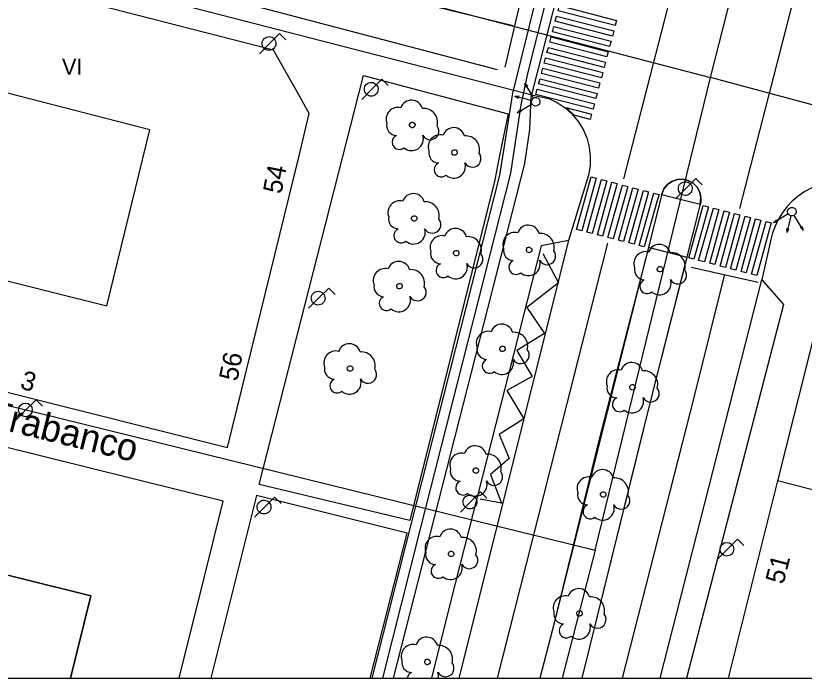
# Model space of a CAD drawing. Extents: x 282771 to 285132, y 4823109 to 4825496.
# Drawn here: x 284864.9 to 284937.9, y 4823109 to 4823170.4 of the extents above; entities that cross this region are included whole.
import ezdxf

# ---------------------------------------------------------------- set-up
doc = ezdxf.new("R2010")
doc.units = 0
for name, color, linetype in [('ACERA-BORDILLO', 7, 'Continuous'), ('ARBOL', 7, 'Continuous'), ('BORDILLO', 7, 'Continuous'), ('CALLE-EJE', 7, 'Continuous'), ('CALLE-TEXTO', 7, 'Continuous'), ('CARGA_DESCARGA', 7, 'Continuous'), ('CARRIL-BICI-AREA', 7, 'Continuous'), ('CARRIL-BICI-EJE', 7, 'Continuous'), ('Default', 7, 'Continuous'), ('EDIFICIO', 7, 'Continuous'), ('FAROLA', 7, 'Continuous'), ('INTERIOR-EDIFICIO', 7, 'Continuous'), ('MEDIANERA', 7, 'Continuous'), ('NUM-PORTAL', 7, 'Continuous'), ('PASO-PEATONES', 7, 'Continuous'), ('SEMAFORO', 7, 'Continuous'), ('SENAL-VIARIA', 7, 'Continuous'), ('TXT-ALTURA-EDIFICIO', 7, 'Continuous'), ('ZONA-VERDE', 7, 'Continuous')]:
    doc.layers.add(name, color=color, linetype=linetype)

msp = doc.modelspace()

# ---------------------------------------------------------------- linework, layer by layer
at = {"layer": 'ACERA-BORDILLO'}
for points in [[(284836.23, 4823182.742), (284912.909, 4823162.971), (284914.23, 4823162.719), (284915.01, 4823162.339), (284915.74, 4823161.849), (284916.38, 4823161.269), (284916.94, 4823160.589), (284917.39, 4823159.849), (284917.74, 4823159.049), (284917.96, 4823158.199), (284918.06, 4823157.339), (284918.04, 4823156.469), (284917.9, 4823155.609), (284916.05, 4823149.548), (284913.52, 4823149.058), (284905.12, 4823116.078), (284903.343, 4823109)], [(284994.936, 4823141.138), (284943.322, 4823154.915), (284942.696, 4823155.043), (284942.039, 4823155.115), (284941.358, 4823155.123), (284940.661, 4823155.064), (284939.959, 4823154.931), (284939.263, 4823154.724), (284938.586, 4823154.442), (284937.938, 4823154.088), (284937.33, 4823153.669), (284936.774, 4823153.191), (284936.275, 4823152.663), (284935.841, 4823152.096), (284935.474, 4823151.5), (284935.175, 4823150.888), (284934.943, 4823150.269), (284934.776, 4823149.653), (284933.94, 4823145.909)], [(284933.94, 4823145.909), (284935.97, 4823143.619), (284926.971, 4823109)]]:
    msp.add_lwpolyline(points, dxfattribs=at)
at = {"layer": 'ARBOL'}
for centre, major_axis, start_param, end_param in [((284901.51, 4823161.512), (0.6, 0.847), 5.601717, 8.145396), ((284900.25, 4823160.782), (0.634, 0.895), 0.362056, 2.545886), ((284902.64, 4823160.512), (0.736, 1.038), 5.06748, 7.00072), ((284900.14, 4823160.211), (-0.541, -0.763), 5.129722, 6.866908), ((284903.25, 4823159.682), (-0.461, -0.65), 5.834198, 9.150822), ((284905.411, 4823158.967), (0.6, 0.847), 5.601717, 8.145396), ((284900.38, 4823158.661), (-0.388, -0.548), 4.172195, 7.588429), ((284901.52, 4823158.961), (-0.627, -0.886), 6.183124, 8.783202), ((284904.151, 4823158.237), (0.634, 0.895), 0.362056, 2.545886), ((284906.541, 4823157.967), (0.736, 1.038), 5.06748, 7.00072), ((284904.041, 4823157.667), (-0.541, -0.763), 5.129722, 6.866908), ((284907.151, 4823157.137), (-0.461, -0.65), 5.834198, 9.150822), ((284904.281, 4823156.117), (-0.388, -0.548), 4.172195, 7.588429), ((284905.421, 4823156.417), (-0.627, -0.886), 6.183124, 8.783202), ((284901.679, 4823152.86), (0.601, 0.847), 5.602058, 8.145737), ((284900.419, 4823152.13), (0.634, 0.895), 0.362397, 2.546228), ((284902.809, 4823151.86), (0.736, 1.038), 5.067821, 7.001061), ((284900.309, 4823151.56), (-0.541, -0.763), 5.130064, 6.867249), ((284903.419, 4823151.03), (-0.461, -0.65), 5.834539, 9.151164), ((284912.324, 4823149.934), (0.6, 0.847), 5.601893, 8.145572), ((284900.549, 4823150.01), (-0.389, -0.548), 4.172537, 7.58877), ((284901.689, 4823150.31), (-0.628, -0.886), 6.183466, 8.783544), ((284904.321, 4823148.907), (0.634, 0.895), 0.362421, 2.546252), ((284905.581, 4823149.637), (0.601, 0.847), 5.602082, 8.145761), ((284911.064, 4823149.204), (0.634, 0.895), 0.362232, 2.546063), ((284913.454, 4823148.934), (0.736, 1.038), 5.067656, 7.000896), ((284906.711, 4823148.637), (0.736, 1.038), 5.067845, 7.001085), ((284904.211, 4823148.337), (-0.541, -0.763), 5.130088, 6.867273), ((284910.954, 4823148.634), (-0.541, -0.763), 5.129899, 6.867084), ((284914.064, 4823148.104), (-0.461, -0.65), 5.834374, 9.150998), ((284923.193, 4823147.423), (0.634, 0.895), 0.361982, 2.545813), ((284924.453, 4823148.153), (0.6, 0.847), 5.601644, 8.145323), ((284907.321, 4823147.807), (-0.461, -0.65), 5.834563, 9.151188), ((284925.583, 4823147.153), (0.735, 1.038), 5.067406, 7.000647), ((284900.322, 4823146.583), (0.601, 0.847), 5.602339, 8.146018), ((284904.451, 4823146.787), (-0.389, -0.548), 4.172561, 7.588794), ((284905.591, 4823147.087), (-0.628, -0.886), 6.18349, 8.783568), ((284911.194, 4823147.084), (-0.389, -0.548), 4.172371, 7.588605), ((284912.334, 4823147.384), (-0.628, -0.886), 6.183301, 8.783378), ((284899.062, 4823145.853), (0.635, 0.895), 0.362678, 2.546508), ((284901.452, 4823145.583), (0.736, 1.038), 5.068102, 7.001342), ((284923.083, 4823146.853), (-0.541, -0.763), 5.129649, 6.866834), ((284926.193, 4823146.323), (-0.461, -0.65), 5.834125, 9.150749), ((284923.323, 4823145.303), (-0.388, -0.548), 4.172122, 7.588356), ((284924.463, 4823145.603), (-0.627, -0.886), 6.183051, 8.783129), ((284898.952, 4823145.283), (-0.541, -0.763), 5.130344, 6.86753), ((284902.062, 4823144.753), (-0.461, -0.65), 5.83482, 9.151444), ((284899.192, 4823143.733), (-0.389, -0.548), 4.172817, 7.589051), ((284900.332, 4823144.033), (-0.628, -0.885), 6.183746, 8.783824), ((284909.864, 4823140.773), (0.601, 0.847), 5.602321, 8.145999), ((284908.604, 4823140.043), (0.635, 0.895), 0.362659, 2.54649), ((284910.994, 4823139.773), (0.736, 1.038), 5.068083, 7.001324), ((284895.742, 4823138.95), (0.601, 0.847), 5.602766, 8.146445), ((284894.482, 4823138.22), (0.635, 0.894), 0.363105, 2.546935), ((284896.872, 4823137.95), (0.737, 1.038), 5.068529, 7.001769), ((284908.494, 4823139.473), (-0.541, -0.763), 5.130326, 6.867511), ((284911.604, 4823138.943), (-0.461, -0.65), 5.834802, 9.151426), ((284908.734, 4823137.923), (-0.389, -0.548), 4.172799, 7.589033), ((284909.874, 4823138.223), (-0.628, -0.885), 6.183728, 8.783806), ((284894.372, 4823137.65), (-0.541, -0.763), 5.130771, 6.867957), ((284897.482, 4823137.12), (-0.461, -0.65), 5.835247, 9.151871), ((284920.648, 4823136.481), (0.634, 0.895), 0.362483, 2.546313), ((284921.908, 4823137.211), (0.601, 0.847), 5.602144, 8.145823), ((284923.038, 4823136.211), (0.736, 1.038), 5.067907, 7.001147), ((284894.612, 4823136.1), (-0.389, -0.548), 4.173244, 7.589478), ((284895.752, 4823136.4), (-0.628, -0.885), 6.184174, 8.784251), ((284920.538, 4823135.911), (-0.541, -0.763), 5.130149, 6.867335), ((284923.648, 4823135.381), (-0.461, -0.65), 5.834625, 9.151249), ((284920.778, 4823134.361), (-0.389, -0.548), 4.172622, 7.588856), ((284921.918, 4823134.661), (-0.628, -0.886), 6.183552, 8.783629), ((284907.404, 4823129.492), (0.601, 0.847), 5.602833, 8.146511), ((284906.144, 4823128.762), (0.635, 0.894), 0.363171, 2.547002), ((284908.534, 4823128.493), (0.737, 1.038), 5.068595, 7.001836), ((284906.034, 4823128.192), (-0.542, -0.763), 5.130838, 6.868023), ((284909.144, 4823127.662), (-0.461, -0.65), 5.835314, 9.151938), ((284919.194, 4823127.287), (0.601, 0.847), 5.60261, 8.146288), ((284917.934, 4823126.557), (0.635, 0.894), 0.362948, 2.546779), ((284920.324, 4823126.287), (0.736, 1.038), 5.068372, 7.001613), ((284906.274, 4823126.642), (-0.389, -0.548), 4.173311, 7.589545), ((284907.414, 4823126.942), (-0.628, -0.885), 6.18424, 8.784318), ((284917.824, 4823125.987), (-0.541, -0.763), 5.130615, 6.8678), ((284920.934, 4823125.457), (-0.461, -0.65), 5.835091, 9.151715), ((284918.064, 4823124.437), (-0.389, -0.548), 4.173088, 7.589322), ((284919.204, 4823124.737), (-0.628, -0.885), 6.184017, 8.784095), ((284905.114, 4823121.774), (0.602, 0.847), 5.6032, 8.146879), ((284903.854, 4823121.044), (0.635, 0.894), 0.363538, 2.547369), ((284906.244, 4823120.774), (0.737, 1.037), 5.068962, 7.002203), ((284903.744, 4823120.474), (-0.542, -0.762), 5.131205, 6.86839), ((284906.854, 4823119.944), (-0.462, -0.65), 5.835681, 9.152305), ((284903.984, 4823118.924), (-0.389, -0.548), 4.173678, 7.589912), ((284905.124, 4823119.224), (-0.629, -0.885), 6.184607, 8.784685), ((284916.988, 4823116.261), (0.601, 0.847), 5.603107, 8.146786), ((284915.728, 4823115.531), (0.635, 0.894), 0.363445, 2.547276), ((284918.118, 4823115.261), (0.737, 1.037), 5.068869, 7.00211), ((284915.618, 4823114.961), (-0.542, -0.763), 5.131112, 6.868297), ((284918.728, 4823114.431), (-0.461, -0.65), 5.835588, 9.152212), ((284915.858, 4823113.411), (-0.389, -0.548), 4.173585, 7.589819), ((284916.998, 4823113.711), (-0.629, -0.885), 6.184514, 8.784592), ((284902.909, 4823111.765), (0.602, 0.846), 5.603659, 8.147338), ((284901.649, 4823111.035), (0.636, 0.894), 0.363998, 2.547829), ((284904.039, 4823110.765), (0.738, 1.037), 5.069422, 7.002662), ((284901.539, 4823110.465), (-0.542, -0.762), 5.131665, 6.86885), ((284904.649, 4823109.935), (-0.462, -0.649), 5.83614, 9.152764), ((284901.779, 4823108.915), (-0.389, -0.548), 4.174138, 5.204241), ((284902.919, 4823109.215), (-0.629, -0.885), 1.989388, 2.501959)]:
    msp.add_ellipse(centre, major_axis=major_axis, ratio=0.999979, start_param=start_param, end_param=end_param, dxfattribs=at)
for centre, major_axis in [((284901.58, 4823160.252), (0.147, 0.208)), ((284905.481, 4823157.707), (0.147, 0.208)), ((284901.749, 4823151.6), (0.147, 0.208)), ((284905.651, 4823148.377), (0.147, 0.208)), ((284912.394, 4823148.674), (0.147, 0.208)), ((284924.523, 4823146.893), (0.147, 0.208)), ((284900.392, 4823145.323), (0.147, 0.208)), ((284909.934, 4823139.513), (0.147, 0.208)), ((284895.812, 4823137.69), (0.147, 0.208)), ((284921.978, 4823135.951), (0.147, 0.208)), ((284907.474, 4823128.232), (0.147, 0.208)), ((284919.264, 4823126.027), (0.147, 0.208)), ((284905.184, 4823120.514), (0.147, 0.208)), ((284917.058, 4823115.001), (0.147, 0.208)), ((284902.979, 4823110.505), (0.148, 0.207))]:
    msp.add_ellipse(centre, major_axis=major_axis, ratio=0.999979, dxfattribs=at)
at = {"layer": 'BORDILLO'}
for points in [[(284928.251, 4823152.872), (284928.31, 4823153.539), (284928.2, 4823154.039), (284927.95, 4823154.499), (284927.59, 4823154.859), (284927.14, 4823155.109), (284926.63, 4823155.229), (284926.12, 4823155.199), (284925.63, 4823155.029), (284925.21, 4823154.729), (284924.88, 4823154.329), (284924.69, 4823153.859), (284914.52, 4823113.398), (284913.394, 4823109)], [(284917.3, 4823109), (284923.74, 4823134.988), (284927.53, 4823149.989), (284928.29, 4823153.029)]]:
    msp.add_lwpolyline(points, dxfattribs=at)
at = {"layer": 'CALLE-EJE'}
for points in [[(284929.182, 4823164.655), (284961.257, 4823290.549)], [(284825.756, 4823191.597), (284929.182, 4823164.655)], [(284918.511, 4823120.861), (284929.182, 4823164.655)], [(285009.84, 4823142.989), (284929.182, 4823164.655)], [(284815.06, 4823146.357), (284918.511, 4823120.861)], [(284918.511, 4823120.861), (284915.463, 4823109)]]:
    msp.add_lwpolyline(points, dxfattribs=at)
at = {"layer": 'CARGA_DESCARGA'}
msp.add_lwpolyline([(284913.653, 4823148.337), (284915.122, 4823145.616), (284912.184, 4823143.33), (284913.816, 4823140.935), (284911.26, 4823139.357), (284912.674, 4823136.963), (284910.335, 4823135.657), (284911.912, 4823133.044), (284909.628, 4823131.575), (284910.553, 4823129.344), (284908.812, 4823127.874), (284909.845, 4823125.208), (284907.854, 4823125.604)], dxfattribs=at)
at = {"layer": 'CARRIL-BICI-AREA'}
msp.add_line((284897.844, 4823109), (284899.841, 4823109), dxfattribs=at)
for points in [[(284913.913, 4823175.584), (284910.844, 4823163.208), (284910.083, 4823158.28), (284909.653, 4823155.601), (284897.844, 4823109)], [(284899.841, 4823109), (284912.001, 4823156.692), (284912.464, 4823159.834), (284912.597, 4823162.844), (284915.733, 4823175.121)]]:
    msp.add_lwpolyline(points, dxfattribs=at)
at = {"layer": 'CARRIL-BICI-EJE'}
msp.add_lwpolyline([(284898.848, 4823109), (284902.299, 4823122.713), (284910.695, 4823155.804), (284911.652, 4823162.11), (284912.286, 4823165.012), (284913.978, 4823171.751), (284916.933, 4823184.356), (284919.259, 4823190.551), (284921.283, 4823198.167), (284929.304, 4823229.658), (284936.148, 4823257.392), (284939.937, 4823272.684), (284940.903, 4823278.849), (284941.991, 4823284.078), (284942.621, 4823286.015)], dxfattribs=at)
at = {"layer": 'Default'}
msp.add_lwpolyline([(282771.5, 4823109), (285130.1, 4823109), (285130.1, 4825495.5)], dxfattribs=at)
at = {"layer": 'EDIFICIO'}
for points in [[(284891.07, 4823163.038), (284888.74, 4823167.178), (284856.03, 4823175.598), (284835.95, 4823180.808), (284832.36, 4823178.828), (284824.08, 4823145.538), (284884.47, 4823130.378), (284891.07, 4823157.278), (284892.04, 4823161.328), (284891.07, 4823163.038)], [(284997.04, 4823138.719), (284960.56, 4823148.169), (284944.98, 4823152.209), (284941.17, 4823150.299), (284935.41, 4823127.278), (284930.847, 4823109)], [(284869.91, 4823109), (284871.812, 4823116.647), (284839.642, 4823124.647), (284838.921, 4823121.737), (284835.181, 4823122.667), (284835.902, 4823125.577), (284820.041, 4823129.527), (284814.937, 4823109)]]:
    msp.add_lwpolyline(points, dxfattribs=at)
at = {"layer": 'FAROLA'}
for p, q in [((284889.29, 4823168.728), (284888.35, 4823167.798)), ((284889.88, 4823168.138), (284889.29, 4823168.728)), ((284888.35, 4823167.798), (284887.42, 4823166.858)), ((284898.76, 4823164.488), (284897.82, 4823163.558)), ((284899.35, 4823163.898), (284898.76, 4823164.488)), ((284897.82, 4823163.558), (284896.89, 4823162.618)), ((284927.84, 4823155.289), (284926.9, 4823154.359)), ((284928.43, 4823154.699), (284927.84, 4823155.289)), ((284926.9, 4823154.359), (284925.97, 4823153.419)), ((284893.84, 4823145.138), (284892.9, 4823144.208)), ((284894.43, 4823144.548), (284893.84, 4823145.138)), ((284892.9, 4823144.208), (284891.97, 4823143.268)), ((284866.731, 4823134.789), (284865.791, 4823133.859)), ((284867.321, 4823134.199), (284866.731, 4823134.789)), ((284865.791, 4823133.859), (284864.861, 4823132.919)), ((284907.9, 4823126.258), (284906.96, 4823125.328)), ((284908.49, 4823125.668), (284907.9, 4823126.258)), ((284888.83, 4823125.788), (284887.89, 4823124.858)), ((284889.42, 4823125.198), (284888.83, 4823125.788)), ((284906.96, 4823125.328), (284906.03, 4823124.388)), ((284887.89, 4823124.858), (284886.96, 4823123.918)), ((284931.695, 4823121.875), (284930.755, 4823120.945)), ((284932.285, 4823121.285), (284931.695, 4823121.875)), ((284930.755, 4823120.945), (284929.825, 4823120.005))]:
    msp.add_line(p, q, dxfattribs=at)
for centre in [(284865.751, 4823133.859), (284930.715, 4823120.945)]:
    msp.add_circle(centre, 0.638, dxfattribs=at)
for centre, major_axis in [((284888.31, 4823167.798), (0.369, 0.52)), ((284897.78, 4823163.558), (0.368, 0.52)), ((284926.86, 4823154.359), (0.368, 0.52)), ((284892.86, 4823144.208), (0.369, 0.52)), ((284906.92, 4823125.328), (0.369, 0.52)), ((284887.85, 4823124.858), (0.369, 0.52))]:
    msp.add_ellipse(centre, major_axis=major_axis, ratio=0.999979, dxfattribs=at)
at = {"layer": 'INTERIOR-EDIFICIO'}
msp.add_lwpolyline([(284836.93, 4823152.622), (284873.274, 4823143.499), (284877.274, 4823159.804), (284849.907, 4823166.848), (284847.53, 4823167.918), (284839.25, 4823170.018), (284835.64, 4823154.888), (284836.93, 4823152.622)], dxfattribs=at)
at = {"layer": 'MEDIANERA'}
msp.add_line((284943.24, 4823125.289), (284935.41, 4823127.278), dxfattribs=at)
at = {"layer": 'PASO-PEATONES'}
for points in [[(284915.077, 4823170.824), (284915.205, 4823171.307), (284920.499, 4823169.943), (284920.371, 4823169.459)], [(284914.82, 4823169.857), (284914.948, 4823170.34), (284920.242, 4823168.976), (284920.114, 4823168.493)], [(284914.563, 4823168.891), (284914.692, 4823169.374), (284919.985, 4823168.009), (284919.857, 4823167.526)], [(284914.307, 4823167.924), (284914.435, 4823168.407), (284919.729, 4823167.043), (284919.604, 4823166.575), (284918.182, 4823166.925)], [(284914.05, 4823166.957), (284914.178, 4823167.441), (284919.472, 4823166.076), (284919.344, 4823165.593)], [(284913.793, 4823165.991), (284913.922, 4823166.474), (284919.215, 4823165.11), (284919.087, 4823164.627)], [(284913.536, 4823165.024), (284913.665, 4823165.508), (284918.958, 4823164.143), (284918.83, 4823163.66)], [(284913.28, 4823164.058), (284913.408, 4823164.541), (284918.702, 4823163.177), (284918.573, 4823162.694)], [(284913.023, 4823163.091), (284913.151, 4823163.575), (284918.445, 4823162.21), (284918.317, 4823161.727)], [(284915.791, 4823161.88), (284918.188, 4823161.244), (284918.06, 4823160.761), (284916.557, 4823161.149), (284916.151, 4823161.578)], [(284916.787, 4823150.564), (284918.133, 4823155.437), (284918.618, 4823155.313), (284917.271, 4823150.44)], [(284917.756, 4823150.316), (284919.102, 4823155.189), (284919.587, 4823155.065), (284918.24, 4823150.192)], [(284918.725, 4823150.068), (284920.071, 4823154.941), (284920.556, 4823154.817), (284919.209, 4823149.944)], [(284919.694, 4823149.82), (284921.04, 4823154.693), (284921.525, 4823154.569), (284920.178, 4823149.696)], [(284920.663, 4823149.572), (284922.009, 4823154.445), (284922.494, 4823154.321), (284921.147, 4823149.448)], [(284921.631, 4823149.324), (284922.978, 4823154.197), (284923.463, 4823154.073), (284922.116, 4823149.2)], [(284922.6, 4823149.076), (284923.947, 4823153.949), (284924.431, 4823153.825), (284924.377, 4823153.627), (284924.296, 4823153.335), (284923.056, 4823148.96)], [(284927.181, 4823147.933), (284928.241, 4823151.769), (284928.527, 4823152.806), (284929.012, 4823152.682), (284928.155, 4823149.581), (284927.665, 4823147.809)], [(284928.081, 4823147.703), (284929.485, 4823152.561), (284929.981, 4823152.434), (284928.634, 4823147.561)], [(284929.119, 4823147.437), (284930.465, 4823152.31), (284930.95, 4823152.186), (284929.603, 4823147.313)], [(284930.088, 4823147.189), (284931.434, 4823152.062), (284931.919, 4823151.938), (284930.572, 4823147.065)], [(284931.057, 4823146.941), (284932.403, 4823151.814), (284932.888, 4823151.69), (284931.541, 4823146.817)], [(284932.026, 4823146.693), (284933.372, 4823151.566), (284933.857, 4823151.442), (284932.51, 4823146.569)], [(284932.995, 4823146.445), (284934.341, 4823151.318), (284934.826, 4823151.194), (284933.478, 4823146.322)]]:
    msp.add_lwpolyline(points, close=True, dxfattribs=at)
at = {"layer": 'SEMAFORO'}
for p, q in [((284912.604, 4823163.095), (284911.995, 4823164.129)), ((284912.102, 4823163.75), (284911.995, 4823164.129)), ((284912.274, 4823163.852), (284911.995, 4823164.129)), ((284911.478, 4823162.919), (284911.08, 4823162.905)), ((284912.243, 4823162.604), (284911.08, 4823162.905)), ((284911.421, 4823162.699), (284911.08, 4823162.905)), ((284912.627, 4823162.505), (284912.243, 4823162.604)), ((284912.807, 4823162.75), (284912.604, 4823163.095)), ((284911.287, 4823161.39), (284912.321, 4823161.999)), ((284911.287, 4823161.39), (284911.564, 4823161.669)), ((284912.321, 4823161.999), (284912.665, 4823162.202)), ((284911.665, 4823161.497), (284911.287, 4823161.39)), ((284936.048, 4823151.801), (284935.025, 4823151.174)), ((284935.297, 4823151.458), (284935.025, 4823151.174)), ((284936.389, 4823152.01), (284936.048, 4823151.801)), ((284936.545, 4823151.449), (284936.264, 4823150.28)), ((284936.638, 4823151.834), (284936.545, 4823151.449)), ((284937.148, 4823151.537), (284936.939, 4823151.878)), ((284937.775, 4823150.513), (284937.148, 4823151.537)), ((284935.401, 4823151.287), (284935.025, 4823151.174)), ((284937.775, 4823150.513), (284937.491, 4823150.785)), ((284937.662, 4823150.89), (284937.775, 4823150.513)), ((284936.244, 4823150.678), (284936.264, 4823150.28)), ((284936.464, 4823150.625), (284936.264, 4823150.28))]:
    msp.add_line(p, q, dxfattribs=at)
for centre, major_axis in [((284913.01, 4823162.405), (-0.337, 0.215)), ((284936.73, 4823152.219), (-0.231, -0.327))]:
    msp.add_ellipse(centre, major_axis=major_axis, ratio=0.999979, dxfattribs=at)
at = {"layer": 'SENAL-VIARIA'}
for p, q in [((284837.795, 4823184.279), (284909.437, 4823165.379)), ((284921.173, 4823155.265), (284926.449, 4823175.782)), ((284912.013, 4823173.61), (284910.163, 4823165.61)), ((284931.906, 4823152.505), (284937.182, 4823173.022)), ((284927.405, 4823147.066), (284933.622, 4823145.698)), ((284924.524, 4823109), (284933.94, 4823145.909))]:
    msp.add_line(p, q, dxfattribs=at)
for points in [[(284837.709, 4823188.576), (284844.454, 4823186.834), (284900.154, 4823172.14), (284910.925, 4823169.474)], [(284916.05, 4823149.548), (284905.875, 4823109)], [(284909.468, 4823109), (284919.697, 4823149.305)], [(284930.451, 4823146.32), (284927.685, 4823135.125), (284921.004, 4823109)]]:
    msp.add_lwpolyline(points, dxfattribs=at)
at = {"layer": 'ZONA-VERDE'}
for p, q in [((284887.399, 4823126.939), (284897.06, 4823164.824)), ((284897.06, 4823164.824), (284910.459, 4823161.289)), ((284910.459, 4823161.289), (284909.697, 4823157.595)), ((284909.697, 4823157.595), (284909.231, 4823155.161)), ((284909.231, 4823155.161), (284901.336, 4823123.607)), ((284925.63, 4823155.029), (284926.12, 4823155.199)), ((284926.12, 4823155.199), (284926.63, 4823155.229)), ((284926.63, 4823155.229), (284927.14, 4823155.109)), ((284927.14, 4823155.109), (284927.59, 4823154.859)), ((284924.88, 4823154.329), (284925.21, 4823154.729)), ((284925.21, 4823154.729), (284925.63, 4823155.029)), ((284927.59, 4823154.859), (284927.95, 4823154.499)), ((284927.95, 4823154.499), (284928.2, 4823154.039)), ((284924.668, 4823153.769), (284924.69, 4823153.859)), ((284928.251, 4823152.873), (284924.668, 4823153.769)), ((284924.69, 4823153.859), (284924.88, 4823154.329)), ((284928.2, 4823154.039), (284928.31, 4823153.539)), ((284928.29, 4823153.029), (284928.251, 4823152.873)), ((284928.31, 4823153.539), (284928.29, 4823153.029)), ((284923.441, 4823148.89), (284918.864, 4823131.027)), ((284927.02, 4823147.97), (284923.441, 4823148.89)), ((284923.74, 4823134.988), (284927.02, 4823147.97)), ((284884.074, 4823125.39), (284822.854, 4823140.62)), ((284923.126, 4823132.51), (284923.74, 4823134.988)), ((284917.3, 4823109), (284923.126, 4823132.51)), ((284918.864, 4823131.027), (284916.47, 4823121.312)), ((284901.336, 4823123.607), (284887.399, 4823126.939)), ((284887.139, 4823125.914), (284882.906, 4823109)), ((284901.097, 4823122.43), (284887.139, 4823125.914)), ((284882.34, 4823118.418), (284884.074, 4823125.39)), ((284897.684, 4823109), (284901.097, 4823122.43)), ((284916.47, 4823121.312), (284914.52, 4823113.398)), ((284879.995, 4823109), (284882.34, 4823118.418)), ((284914.52, 4823113.398), (284913.394, 4823109)), ((284869.91, 4823109), (284879.995, 4823109)), ((284882.906, 4823109), (284897.684, 4823109)), ((284913.394, 4823109), (284917.3, 4823109))]:
    msp.add_line(p, q, dxfattribs=at)
msp.add_lwpolyline([(284839.642, 4823124.647), (284871.812, 4823116.647), (284869.91, 4823109)], dxfattribs=at)

# ---------------------------------------------------------------- texts
at = {"layer": 'CALLE-TEXTO'}
msp.add_text('Calle Rosarío Trabanco', height=2.5, rotation=346.15475, dxfattribs=at).set_placement((284841.537, 4823137.466))
at = {"layer": 'NUM-PORTAL'}
for s, rotation, p in [('54', 78.89956, (284889.447, 4823153.799)), ('56', 78.89956, (284885.379, 4823136.455)), ('3', 343.33604, (284865.172, 4823135.876)), ('51', 75.42962, (284935.942, 4823117.631))]:
    msp.add_text(s, height=1.75, rotation=rotation, dxfattribs=at).set_placement(p)
at = {"layer": 'TXT-ALTURA-EDIFICIO'}
msp.add_text('VI', height=1.5, rotation=0.00058, dxfattribs=at).set_placement((284869.136, 4823164.9))

doc.saveas('drawing.dxf')
